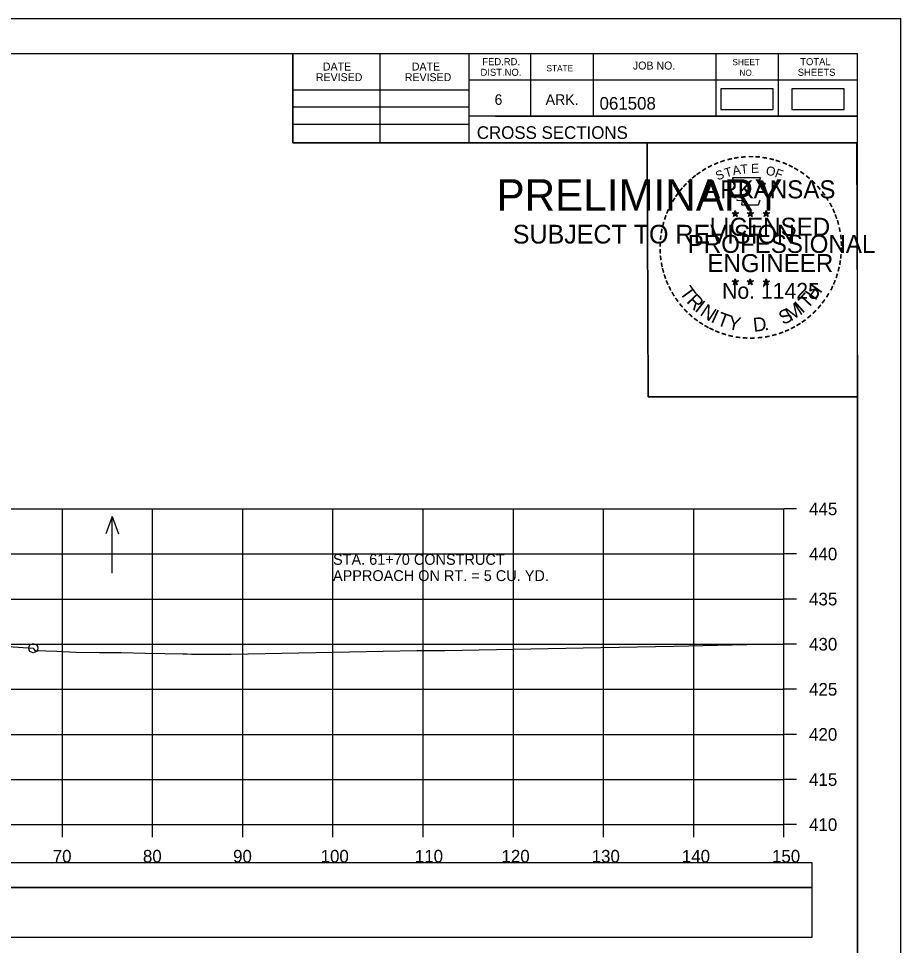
# Model space of a CAD drawing. Extents: x 1371057 to 1372761, y 380005 to 390517.
# Drawn here: x 1371626 to 1371723.8, y 384809.1 to 384911.8 of the extents above; entities that cross this region are included whole.
import ezdxf

# ---------------------------------------------------------------- set-up
doc = ezdxf.new("R2010")
doc.units = 0
for name, color, linetype in [('R_Axis', 7, 'Continuous'), ('R_Axis Annot', 7, 'Continuous'), ('R_Border', 7, 'Continuous'), ('R_Border PE', 7, 'Continuous'), ('R_Border Prem', 7, 'Continuous'), ('R_Detour', 7, 'Continuous'), ('R_Dimension', 7, 'Continuous'), ('R_Exist Surface', 7, 'Continuous'), ('R_Grid', 7, 'Continuous'), ('R_No Plot', 7, 'Continuous'), ('R_Water Annot', 7, 'Continuous')]:
    doc.layers.add(name, color=color, linetype=linetype)

msp = doc.modelspace()

# ---------------------------------------------------------------- linework, layer by layer
at = {"layer": 'R_Axis'}
for p, q in [((1371710.87, 384822.5), (1371710.87, 384857.5)), ((1371712.27, 384857.5), (1371710.87, 384857.5)), ((1371712.27, 384852.5), (1371710.87, 384852.5)), ((1371712.27, 384847.5), (1371710.87, 384847.5)), ((1371712.27, 384842.5), (1371710.87, 384842.5)), ((1371712.27, 384837.5), (1371710.87, 384837.5)), ((1371712.27, 384832.5), (1371710.87, 384832.5)), ((1371712.27, 384827.5), (1371710.87, 384827.5)), ((1371410.87, 384822.5), (1371710.87, 384822.5)), ((1371630.87, 384821.1), (1371630.87, 384822.5)), ((1371640.87, 384821.1), (1371640.87, 384822.5)), ((1371650.87, 384821.1), (1371650.87, 384822.5)), ((1371660.87, 384821.1), (1371660.87, 384822.5)), ((1371670.87, 384821.1), (1371670.87, 384822.5)), ((1371680.87, 384821.1), (1371680.87, 384822.5)), ((1371690.87, 384821.1), (1371690.87, 384822.5)), ((1371700.87, 384821.1), (1371700.87, 384822.5)), ((1371710.87, 384821.1), (1371710.87, 384822.5)), ((1371712.27, 384822.5), (1371710.87, 384822.5))]:
    msp.add_line(p, q, dxfattribs=at)
at = {"layer": 'R_Border'}
for p, q in [((1371402.87, 384907.96), (1371719.05, 384907.96)), ((1371656.41, 384898.08), (1371656.41, 384907.96)), ((1371666.09, 384898.08), (1371666.09, 384907.96)), ((1371675.95, 384907.96), (1371675.95, 384898.08)), ((1371682.79, 384907.96), (1371682.79, 384901.02)), ((1371689.73, 384907.96), (1371689.73, 384901.02)), ((1371703.31, 384907.96), (1371703.31, 384901.02)), ((1371710.25, 384907.96), (1371710.25, 384901.02)), ((1371719.05, 384702.5), (1371719.05, 384907.96)), ((1371719.05, 384905.02), (1371675.95, 384905.02)), ((1371719.05, 384905.04), (1371719.05, 384905.04)), ((1371656.41, 384903.94), (1371675.95, 384903.94)), ((1371656.41, 384902.08), (1371675.95, 384902.08)), ((1371656.41, 384900.14), (1371675.95, 384900.14)), ((1371719.05, 384901.02), (1371675.95, 384901.02)), ((1371678.91, 384901.02), (1371719.05, 384901.02)), ((1371719.05, 384898.08), (1371656.41, 384898.08))]:
    msp.add_line(p, q, dxfattribs=at)
at = {"layer": 'R_Border PE'}
for p, q in [((1371705.14, 384890.33), (1371705.49, 384890.22)), ((1371705.14, 384890.33), (1371705.39, 384890.29)), ((1371705.14, 384890.33), (1371705.37, 384890.21)), ((1371705.27, 384889.92), (1371705.49, 384890.22)), ((1371705.27, 384889.92), (1371705.4, 384890.17)), ((1371705.27, 384889.92), (1371705.48, 384890.14)), ((1371705.49, 384890.58), (1371705.45, 384890.33)), ((1371705.7, 384889.92), (1371705.48, 384890.14)), ((1371705.49, 384890.22), (1371705.49, 384890.58)), ((1371705.49, 384890.58), (1371705.54, 384890.33)), ((1371705.83, 384890.33), (1371705.49, 384890.22)), ((1371705.7, 384889.92), (1371705.49, 384890.22)), ((1371705.83, 384890.33), (1371705.55, 384890.28)), ((1371705.7, 384889.92), (1371705.56, 384890.21)), ((1371705.83, 384890.33), (1371705.63, 384890.23)), ((1371706.81, 384890.33), (1371707.16, 384890.22)), ((1371706.81, 384890.33), (1371707.06, 384890.29)), ((1371706.81, 384890.33), (1371707.04, 384890.21)), ((1371706.94, 384889.92), (1371707.16, 384890.22)), ((1371706.94, 384889.92), (1371707.07, 384890.17)), ((1371706.94, 384889.92), (1371707.15, 384890.14)), ((1371707.16, 384890.58), (1371707.12, 384890.33)), ((1371707.37, 384889.92), (1371707.15, 384890.14)), ((1371707.16, 384890.22), (1371707.16, 384890.58)), ((1371707.16, 384890.58), (1371707.21, 384890.33)), ((1371707.5, 384890.33), (1371707.16, 384890.22)), ((1371707.37, 384889.92), (1371707.16, 384890.22)), ((1371707.5, 384890.33), (1371707.22, 384890.28)), ((1371707.37, 384889.92), (1371707.23, 384890.21)), ((1371707.5, 384890.33), (1371707.3, 384890.23)), ((1371708.57, 384890.32), (1371708.92, 384890.21)), ((1371708.57, 384890.32), (1371708.82, 384890.27)), ((1371708.57, 384890.32), (1371708.81, 384890.2)), ((1371708.7, 384889.91), (1371708.92, 384890.21)), ((1371708.7, 384889.91), (1371708.83, 384890.15)), ((1371708.7, 384889.91), (1371708.92, 384890.13)), ((1371708.92, 384890.57), (1371708.88, 384890.32)), ((1371708.92, 384890.21), (1371708.92, 384890.57)), ((1371708.92, 384890.57), (1371708.97, 384890.32)), ((1371709.27, 384890.32), (1371708.92, 384890.21)), ((1371709.13, 384889.91), (1371708.92, 384890.21)), ((1371709.13, 384889.91), (1371708.92, 384890.12)), ((1371709.27, 384890.32), (1371708.98, 384890.27)), ((1371709.13, 384889.91), (1371709, 384890.2)), ((1371709.27, 384890.32), (1371709.06, 384890.22)), ((1371705.13, 384882.76), (1371705.48, 384882.65)), ((1371705.13, 384882.76), (1371705.39, 384882.71)), ((1371705.13, 384882.76), (1371705.37, 384882.64)), ((1371705.27, 384882.35), (1371705.48, 384882.65)), ((1371705.48, 384883.01), (1371705.44, 384882.76)), ((1371705.48, 384882.65), (1371705.48, 384883.01)), ((1371705.48, 384883.01), (1371705.53, 384882.76)), ((1371705.83, 384882.76), (1371705.48, 384882.65)), ((1371705.7, 384882.35), (1371705.48, 384882.65)), ((1371705.83, 384882.76), (1371705.54, 384882.71)), ((1371705.7, 384882.35), (1371705.56, 384882.64)), ((1371705.83, 384882.76), (1371705.63, 384882.66)), ((1371706.8, 384882.76), (1371707.15, 384882.65)), ((1371706.8, 384882.76), (1371707.06, 384882.71)), ((1371706.8, 384882.76), (1371707.04, 384882.64)), ((1371706.94, 384882.35), (1371707.15, 384882.65)), ((1371707.15, 384883.01), (1371707.11, 384882.76)), ((1371707.15, 384882.65), (1371707.15, 384883.01)), ((1371707.15, 384883.01), (1371707.2, 384882.76)), ((1371707.5, 384882.76), (1371707.15, 384882.65)), ((1371707.36, 384882.35), (1371707.15, 384882.65)), ((1371707.5, 384882.76), (1371707.21, 384882.71)), ((1371707.36, 384882.35), (1371707.23, 384882.64)), ((1371707.5, 384882.76), (1371707.29, 384882.66)), ((1371708.57, 384882.75), (1371708.92, 384882.64)), ((1371708.57, 384882.75), (1371708.82, 384882.7)), ((1371708.57, 384882.75), (1371708.81, 384882.63)), ((1371708.7, 384882.34), (1371708.92, 384882.64)), ((1371708.92, 384883), (1371708.88, 384882.75)), ((1371708.92, 384882.64), (1371708.92, 384883)), ((1371708.92, 384883), (1371708.97, 384882.75)), ((1371709.27, 384882.75), (1371708.92, 384882.64)), ((1371709.13, 384882.34), (1371708.92, 384882.64)), ((1371709.27, 384882.75), (1371708.98, 384882.7)), ((1371709.13, 384882.34), (1371708.99, 384882.63)), ((1371709.27, 384882.75), (1371709.06, 384882.65)), ((1371705.27, 384882.35), (1371705.39, 384882.59)), ((1371705.27, 384882.35), (1371705.48, 384882.57)), ((1371705.7, 384882.35), (1371705.48, 384882.56)), ((1371706.94, 384882.35), (1371707.06, 384882.59)), ((1371706.94, 384882.35), (1371707.15, 384882.57)), ((1371707.36, 384882.35), (1371707.15, 384882.56)), ((1371708.7, 384882.34), (1371708.83, 384882.58)), ((1371708.7, 384882.34), (1371708.92, 384882.56)), ((1371709.13, 384882.34), (1371708.92, 384882.55))]:
    msp.add_line(p, q, dxfattribs=at)
for points in [[(1371705.18, 384894.21), (1371705.45, 384893.38)], [(1371708.69, 384893.29), (1371708.83, 384893.57), (1371708.15, 384893.55), (1371708.29, 384894.21), (1371705.18, 384894.21)], [(1371705.67, 384891.79), (1371705.67, 384891.7), (1371706.23, 384891.68), (1371706.18, 384891.21), (1371708.05, 384891.21), (1371708.25, 384891.74)], [(1371705.49, 384890.58), (1371705.7, 384889.92), (1371705.14, 384890.33), (1371705.83, 384890.33), (1371705.27, 384889.92), (1371705.49, 384890.58)], [(1371707.16, 384890.58), (1371707.37, 384889.92), (1371706.81, 384890.33), (1371707.5, 384890.33), (1371706.94, 384889.92), (1371707.16, 384890.58)], [(1371708.92, 384890.57), (1371709.13, 384889.91), (1371708.57, 384890.32), (1371709.27, 384890.32), (1371708.7, 384889.91), (1371708.92, 384890.57)], [(1371705.48, 384883.01), (1371705.7, 384882.35), (1371705.13, 384882.76), (1371705.83, 384882.76), (1371705.27, 384882.35), (1371705.48, 384883.01)], [(1371707.15, 384883.01), (1371707.36, 384882.35), (1371706.8, 384882.76), (1371707.5, 384882.76), (1371706.94, 384882.35), (1371707.15, 384883.01)], [(1371708.92, 384883), (1371709.13, 384882.34), (1371708.57, 384882.75), (1371709.27, 384882.75), (1371708.7, 384882.34), (1371708.92, 384883)]]:
    msp.add_lwpolyline(points, dxfattribs=at)
for centre, radius in [((1371705.49, 384890.22), 0.172), ((1371705.49, 384890.22), 0.145), ((1371705.49, 384890.22), 0.116), ((1371705.49, 384890.22), 0.0991), ((1371705.49, 384890.22), 0.0747), ((1371705.49, 384890.22), 0.0495), ((1371705.49, 384890.22), 0.0296), ((1371707.16, 384890.22), 0.172), ((1371707.16, 384890.22), 0.145), ((1371707.16, 384890.22), 0.116), ((1371707.16, 384890.22), 0.0991), ((1371707.16, 384890.22), 0.0747), ((1371707.16, 384890.22), 0.0495), ((1371707.16, 384890.22), 0.0296), ((1371708.92, 384890.21), 0.172), ((1371708.92, 384890.21), 0.145), ((1371708.92, 384890.21), 0.116), ((1371708.92, 384890.21), 0.0991), ((1371708.92, 384890.21), 0.0747), ((1371708.92, 384890.21), 0.0495), ((1371708.92, 384890.21), 0.0296), ((1371705.48, 384882.65), 0.172), ((1371705.48, 384882.65), 0.145), ((1371705.48, 384882.65), 0.116), ((1371705.48, 384882.65), 0.0991), ((1371705.48, 384882.65), 0.0747), ((1371705.48, 384882.65), 0.0495), ((1371705.48, 384882.65), 0.0296), ((1371707.15, 384882.65), 0.172), ((1371707.15, 384882.65), 0.145), ((1371707.15, 384882.65), 0.116), ((1371707.15, 384882.65), 0.0991), ((1371707.15, 384882.65), 0.0747), ((1371707.15, 384882.65), 0.0495), ((1371707.15, 384882.65), 0.0296), ((1371708.92, 384882.64), 0.172), ((1371708.92, 384882.64), 0.145), ((1371708.92, 384882.64), 0.116), ((1371708.92, 384882.64), 0.0991), ((1371708.92, 384882.64), 0.0747), ((1371708.92, 384882.64), 0.0495), ((1371708.92, 384882.64), 0.0296)]:
    msp.add_circle(centre, radius, dxfattribs=at)
at = {"layer": 'R_Detour'}
msp.add_lwpolyline([(1371407.72, 384815.54), (1371714.03, 384815.54), (1371714.03, 384818.25), (1371407.72, 384818.25)], close=True, dxfattribs=at)
at = {"layer": 'R_Dimension'}
for points in [[(1371703.87, 384901.75), (1371709.7, 384901.75), (1371709.7, 384904.06), (1371703.87, 384904.06)], [(1371711.74, 384901.75), (1371717.57, 384901.75), (1371717.57, 384904.06), (1371711.74, 384904.06)], [(1371407.72, 384810.02), (1371714.03, 384810.02), (1371714.03, 384815.54), (1371407.72, 384815.54)]]:
    msp.add_lwpolyline(points, close=True, dxfattribs=at)
at = {"layer": 'R_Exist Surface'}
msp.add_lwpolyline([(1371621.53, 384842.47), (1371627.62, 384842.06), (1371627.82, 384841.79), (1371630.24, 384841.73), (1371632.36, 384841.61), (1371634.96, 384841.58), (1371637.38, 384841.57), (1371640.08, 384841.52), (1371642.23, 384841.48), (1371644.22, 384841.44), (1371644.71, 384841.43), (1371645.16, 384841.4), (1371649.56, 384841.4), (1371658.97, 384841.59), (1371670.18, 384841.81), (1371673.27, 384841.81), (1371684.74, 384842.02), (1371690.59, 384842.14), (1371698.67, 384842.29), (1371708.41, 384842.49)], dxfattribs=at)
at = {"layer": 'R_Grid'}
for p, q in [((1371410.87, 384857.5), (1371710.87, 384857.5)), ((1371630.87, 384822.5), (1371630.87, 384857.5)), ((1371640.87, 384822.5), (1371640.87, 384857.5)), ((1371650.87, 384822.5), (1371650.87, 384857.5)), ((1371660.87, 384822.5), (1371660.87, 384857.5)), ((1371670.87, 384822.5), (1371670.87, 384857.5)), ((1371680.87, 384822.5), (1371680.87, 384857.5)), ((1371690.87, 384822.5), (1371690.87, 384857.5)), ((1371700.87, 384822.5), (1371700.87, 384857.5)), ((1371710.87, 384822.5), (1371710.87, 384857.5)), ((1371410.87, 384852.5), (1371710.87, 384852.5)), ((1371410.87, 384847.5), (1371710.87, 384847.5)), ((1371410.87, 384842.5), (1371710.87, 384842.5)), ((1371410.87, 384837.5), (1371710.87, 384837.5)), ((1371410.87, 384832.5), (1371710.87, 384832.5)), ((1371410.87, 384827.5), (1371710.87, 384827.5)), ((1371410.87, 384822.5), (1371710.87, 384822.5))]:
    msp.add_line(p, q, dxfattribs=at)
at = {"layer": 'R_No Plot'}
for p, q in [((1371390.47, 384911.85), (1371723.8, 384911.85)), ((1371695.09, 384875.62), (1371695.09, 384875.62))]:
    msp.add_line(p, q, dxfattribs=at)
for points in [[(1371390.46, 384911.85), (1371723.8, 384911.85), (1371723.8, 384698.51), (1371390.46, 384698.51)], [(1371636.79, 384907.96), (1371656.41, 384907.96), (1371656.41, 384898.08), (1371672.52, 384898.08), (1371695.72, 384898.08), (1371695.84, 384869.92), (1371719.05, 384869.92), (1371719.05, 384702.5), (1371402.87, 384702.5), (1371402.87, 384907.96)], [(1371695.72, 384898.08), (1371718.93, 384898.08), (1371719.05, 384869.92), (1371695.84, 384869.92)]]:
    msp.add_lwpolyline(points, close=True, dxfattribs=at)
msp.add_circle((1371627.62, 384842.06), 0.5, dxfattribs=at)
at = {"layer": 'R_Water Annot'}
for p, q in [((1371636.38, 384856.64), (1371635.68, 384854.72)), ((1371636.38, 384850.36), (1371636.38, 384856.64)), ((1371636.38, 384856.64), (1371637.08, 384854.72))]:
    msp.add_line(p, q, dxfattribs=at)

# ---------------------------------------------------------------- texts
at = {"layer": 'R_Axis Annot'}
for s, p in [('445', (1371713.67, 384856.8)), ('440', (1371713.67, 384851.8)), ('435', (1371713.67, 384846.8)), ('430', (1371713.67, 384841.8)), ('425', (1371713.67, 384836.8)), ('420', (1371713.67, 384831.8)), ('415', (1371713.67, 384826.8)), ('410', (1371713.67, 384821.8)), ('70', (1371629.79, 384818.3)), ('80', (1371639.79, 384818.3)), ('90', (1371649.79, 384818.3)), ('100', (1371659.5, 384818.3)), ('110', (1371669.95, 384818.3)), ('120', (1371679.56, 384818.3)), ('130', (1371689.56, 384818.3)), ('140', (1371699.56, 384818.3)), ('150', (1371709.56, 384818.3))]:
    msp.add_text(s, height=1.4, dxfattribs=at).set_placement(p)
at = {"layer": 'R_Border'}
for s, height, p in [('FED.RD.', 0.782, (1371677.43, 384906.68)), ('SHEET', 0.684, (1371705.17, 384906.68)), ('TOTAL', 0.782, (1371712.69, 384906.68)), ('DATE', 0.879, (1371659.75, 384906.09)), ('DATE', 0.879, (1371669.61, 384906.09)), ('DIST.NO.', 0.782, (1371677.23, 384905.5)), ('STATE', 0.684, (1371684.55, 384906)), ('JOB NO.', 0.879, (1371694.13, 384906.2)), ('SHEETS', 0.782, (1371712.41, 384905.5)), ('REVISED', 0.879, (1371658.97, 384904.91)), ('REVISED', 0.879, (1371668.83, 384904.91)), ('NO.', 0.684, (1371705.95, 384905.5)), ('6', 1.17, (1371678.79, 384902.28)), ('ARK.', 1.172, (1371684.45, 384902.28)), ('061508', 1.4, (1371690.43, 384901.75)), ('CROSS SECTIONS', 1.4, (1371676.82, 384898.51))]:
    msp.add_text(s, height=height, rotation=360, dxfattribs=at).set_placement(p)
at = {"layer": 'R_Border PE'}
for s, height, rotation, p in [('-', 1.6, 24.3072, (1371703.29, 384895.07)), ('-', 1.6, 19.1761, (1371703.93, 384895.34)), ('-', 1.6, 13.6301, (1371704.68, 384895.58)), ('-', 1.6, 10.2193, (1371705.35, 384895.74)), ('-', 1.6, 5.8968, (1371706.08, 384895.85)), ('-', 1.6, 0.1862, (1371706.86, 384895.92)), ('-', 1.6, 357.743, (1371707.58, 384895.91)), ('-', 1.6, 352.1617, (1371708.32, 384895.85)), ('-', 1.6, 347.2049, (1371709.04, 384895.74)), ('-', 1.6, 342.3362, (1371709.68, 384895.58)), ('-', 1.6, 337.8551, (1371710.41, 384895.36)), ('-', 1.6, 34.0636, (1371702.06, 384894.38)), ('-', 1.6, 28.7918, (1371702.66, 384894.75)), ('S', 1, 21.594, (1371703.53, 384893.89)), ('T', 1, 16.4036, (1371704.45, 384894.22)), ('A', 1, 11.2132, (1371705.27, 384894.47)), ('T', 1, 6.0228, (1371706.12, 384894.63)), ('E', 1, 0.8323, (1371707.23, 384894.74)), ('O', 1, 350.4515, (1371708.83, 384894.53)), ('F', 1, 340.0707, (1371709.79, 384894.31)), ('-', 1.6, 334.1211, (1371711.04, 384895.09)), ('-', 1.6, 329.6409, (1371711.62, 384894.81)), ('-', 1.6, 325.8627, (1371712.26, 384894.44)), ('-', 1.6, 42.9622, (1371700.58, 384893.19)), ('-', 1.6, 38.9507, (1371701.01, 384893.61)), ('-', 1.6, 36.2317, (1371701.48, 384893.98)), ('ARKANSAS', 2, 360, (1371702.03, 384891.92)), ('-', 1.6, 320.5297, (1371712.87, 384894.02)), ('-', 1.6, 315.5786, (1371713.47, 384893.53)), ('-', 1.6, 50.6142, (1371699.72, 384892.23)), ('-', 1.6, 48.423, (1371700.13, 384892.71)), ('-', 1.6, 309.8797, (1371714.04, 384892.98)), ('-', 1.6, 58.0706, (1371698.99, 384891.13)), ('-', 1.6, 54.2325, (1371699.31, 384891.66)), ('-', 1.6, 306.6522, (1371714.57, 384892.38)), ('-', 1.4, 303.6753, (1371715.05, 384891.81)), ('-', 1.6, 62.8713, (1371698.67, 384890.52)), ('-', 1.6, 299.6684, (1371715.37, 384891.2)), ('-', 1.6, 72.3945, (1371698.2, 384889.28)), ('-', 1.6, 67.7743, (1371698.41, 384889.91)), ('DWB', 0.01, 360, (1371705.47, 384890.21)), ('DWB', 0.01, 360, (1371707.14, 384890.21)), ('DWB', 0.01, 360, (1371708.91, 384890.2)), ('-', 1.6, 294.6628, (1371715.7, 384890.59)), ('-', 1.6, 290.5728, (1371715.95, 384890.01)), ('-', 1.6, 75.461, (1371698, 384888.56)), ('LICENSED', 2, 360, (1371702.63, 384887.77)), ('-', 1.6, 285.1233, (1371716.19, 384889.43)), ('-', 1.6, 85.1863, (1371697.79, 384887.16)), ('-', 1.6, 81.2013, (1371697.87, 384887.85)), ('PROFESSIONAL', 2, 360, (1371700.21, 384885.87)), ('-', 1.6, 280.5493, (1371716.39, 384888.69)), ('-', 1.6, 276.5962, (1371716.55, 384887.92)), ('-', 1.6, 89.0622, (1371697.77, 384886.46)), ('-', 1.6, 274.3301, (1371716.61, 384887.2)), ('-', 1.6, 94.1959, (1371697.8, 384885.73)), ('ENGINEER', 2, 360, (1371702.39, 384883.74)), ('-', 1.6, 263.5172, (1371716.62, 384885.9)), ('-', 1.6, 269.9407, (1371716.64, 384886.57)), ('-', 1.6, 98.9479, (1371697.87, 384885.07)), ('-', 1.6, 101.7149, (1371698.01, 384884.33)), ('-', 1.6, 260.9953, (1371716.55, 384885.25)), ('-', 1.6, 105.4578, (1371698.17, 384883.74)), ('-', 1.6, 255.7626, (1371716.44, 384884.57)), ('-', 1.6, 109.0874, (1371698.38, 384883.11)), ('-', 1.6, 114.0643, (1371698.64, 384882.51)), ('DWB', 0.01, 360, (1371705.47, 384882.64)), ('DWB', 0.01, 360, (1371707.14, 384882.64)), ('DWB', 0.01, 360, (1371708.91, 384882.63)), ('-', 1.6, 247.8887, (1371716.04, 384883.18)), ('-', 1.6, 252.8681, (1371716.26, 384883.85)), ('-', 1.6, 115.7289, (1371698.94, 384881.89)), ('T', 1.54, 306.0406, (1371699.24, 384881.48)), ('No. 11425', 1.757, 360, (1371704.02, 384880.79)), ('H', 1.54, 54.6088, (1371714.36, 384880.52)), ('-', 1.6, 244.6197, (1371715.78, 384882.55)), ('-', 1.6, 120.4471, (1371699.3, 384881.31)), ('-', 1.6, 125.8934, (1371699.7, 384880.75)), ('R', 1.54, 314.005, (1371700, 384880.44)), ('I', 1.54, 321.9694, (1371700.9, 384879.5)), ('T', 1.54, 46.6444, (1371713.47, 384879.58)), ('-', 1.6, 233.8452, (1371714.98, 384881.15)), ('-', 1.6, 239.0712, (1371715.38, 384881.8)), ('-', 1.6, 130.7181, (1371700.17, 384880.19)), ('-', 1.6, 134.2238, (1371700.68, 384879.65)), ('N', 1.54, 326.5002, (1371701.47, 384879.03)), ('I', 1.54, 335.3603, (1371702.68, 384878.25)), ('S', 1.54, 26.9312, (1371710.79, 384877.85)), ('M', 1.54, 32.6563, (1371711.63, 384878.25)), ('I', 1.54, 42.1136, (1371712.91, 384879.1)), ('-', 1.6, 225.7653, (1371714.07, 384880.02)), ('-', 1.6, 231.2538, (1371714.55, 384880.58)), ('-', 1.6, 138.9338, (1371701.21, 384879.18)), ('-', 1.6, 144.6463, (1371701.76, 384878.78)), ('T', 1.54, 339.8912, (1371703.34, 384877.92)), ('Y', 1.54, 347.8556, (1371704.56, 384877.47)), ('D', 1.54, 6.3969, (1371707.54, 384877.12)), ('-', 1.6, 215.7363, (1371713, 384879.03)), ('-', 1.6, 221.0851, (1371713.55, 384879.51)), ('-', 1.6, 148.0898, (1371702.32, 384878.41)), ('-', 1.6, 151.5704, (1371702.9, 384878.08)), ('-', 1.6, 154.6002, (1371703.43, 384877.84)), ('.', 1.54, 13.7642, (1371708.74, 384877.24)), ('-', 1.6, 207.3568, (1371711.91, 384878.3)), ('-', 1.6, 212.2491, (1371712.47, 384878.65)), ('-', 1.6, 158.5612, (1371704.05, 384877.58)), ('-', 1.6, 162.7983, (1371704.74, 384877.37)), ('-', 1.6, 167.5555, (1371705.45, 384877.2)), ('-', 1.6, 173.1155, (1371706.22, 384877.09)), ('-', 1.6, 176.5183, (1371706.97, 384877.04)), ('-', 1.6, 181.5918, (1371707.72, 384877.06)), ('-', 1.6, 185.8167, (1371708.52, 384877.14)), ('-', 1.6, 191.2858, (1371709.26, 384877.27)), ('-', 1.6, 195.4743, (1371709.99, 384877.47)), ('-', 1.6, 200.7184, (1371710.67, 384877.71)), ('-', 1.6, 204.2516, (1371711.29, 384877.98))]:
    msp.add_text(s, height=height, rotation=rotation, dxfattribs=at).set_placement(p)
at = {"layer": 'R_Border Prem'}
for s, height, p in [('PRELIMINARY', 3.5, (1371679, 384890.54)), ('DWB', 0.01, (1371679.75, 384892.39)), ('SUBJECT TO REVISION', 2.0751, (1371680.81, 384886.91))]:
    msp.add_text(s, height=height, rotation=360, dxfattribs=at).set_placement(p)
at = {"layer": 'R_Water Annot'}
for s, p in [('STA. 61+70 CONSTRUCT', (1371660.87, 384851.3)), ('APPROACH ON RT. = 5 CU. YD.', (1371660.87, 384849.5))]:
    msp.add_text(s, height=1.2, dxfattribs=at).set_placement(p)

doc.saveas('drawing.dxf')
